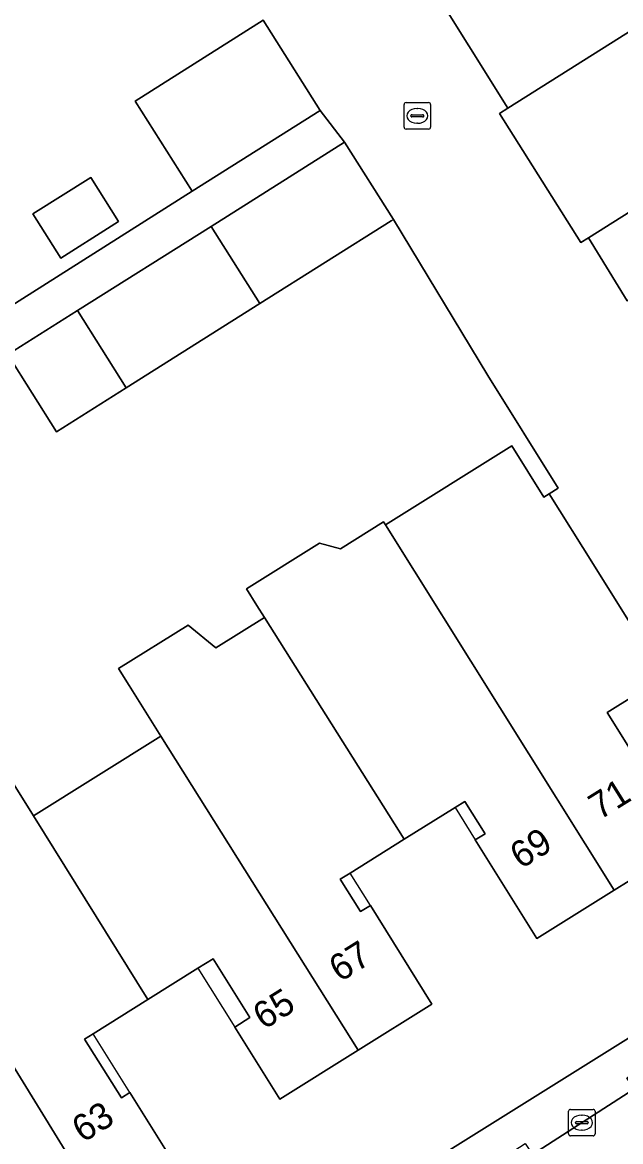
# Model space of a CAD drawing. Extents: x 157767 to 159172, y 387839 to 389425.
# Drawn here: x 158472.75 to 158495.29, y 388095.43 to 388137.63 of the extents above; entities that cross this region are included whole.
import ezdxf

# ---------------------------------------------------------------- set-up
doc = ezdxf.new("R2010")
doc.units = 0
for name, color, linetype in [('IMGEO_Erf', 7, 'Continuous'), ('IMGEO_Kolk', 7, 'Continuous'), ('IMGEO_Pand', 7, 'Continuous'), ('IMGEO_Pand_nummerreeks', 7, 'Continuous'), ('IMGEO_Pand_overbouw', 7, 'Continuous'), ('IMGEO_Rijbaan_lokaal_open', 7, 'Continuous'), ('IMGEO_Voetpad_open', 7, 'Continuous')]:
    doc.layers.add(name, color=color, linetype=linetype)

msp = doc.modelspace()

# ---------------------------------------------------------------- linework, layer by layer
at = {"layer": 'IMGEO_Erf'}
for points in [[(158488.112, 388139.1), (158491.041, 388134.392), (158497.767, 388138.637), (158500.841, 388133.768), (158494.084, 388129.502), (158495.543, 388127.134), (158501.913, 388131.115), (158503.389, 388128.752), (158497.019, 388124.771), (158498.647, 388122.157), (158502.853, 388124.785), (158504.3, 388122.47), (158500.094, 388119.842), (158502.272, 388116.342), (158503.761, 388117.272), (158506.954, 388119.268), (158510.071, 388114.281), (158512.722, 388110.04), (158523.604, 388116.845), (158534.67, 388123.764)], [(158467.833, 388138.446), (158462.988, 388135.417), (158461.467, 388137.85), (158456.637, 388134.83), (158458.158, 388132.397), (158453.327, 388129.377), (158451.806, 388131.81), (158446.965, 388128.783), (158442.085, 388125.732), (158443.495, 388123.312), (158438.652, 388120.284), (158437.232, 388122.698), (158432.406, 388119.68), (158434.152, 388116.851), (158429.021, 388113.683), (158430.343, 388111.582), (158436.919, 388101.362), (158437.013, 388101.42), (158444.186, 388105.865), (158445.929, 388110.2), (158479.147, 388131.262), (158477.004, 388134.657), (158481.831, 388137.704)], [(158471.806, 388109.886), (158473.167, 388107.709), (158477.974, 388110.714), (158476.773, 388112.632), (158476.377, 388113.264), (158479.006, 388114.907), (158480.042, 388114.045), (158481.877, 388115.191), (158481.59, 388115.647), (158481.195, 388116.275), (158483.951, 388117.997), (158484.737, 388117.781), (158486.363, 388118.797), (158486.437, 388118.68), (158491.201, 388121.657), (158492.404, 388119.732), (158492.607, 388119.859), (158492.946, 388120.071), (158490.297, 388124.311), (158486.732, 388130.198), (158486.648, 388130.145), (158481.699, 388127.024), (158476.665, 388123.849), (158474.044, 388122.196), (158472.208, 388125.108)], [(158496.926, 388112.947), (158494.789, 388111.611), (158497.873, 388106.675), (158495.055, 388104.914), (158492.14, 388103.092), (158489.818, 388106.806), (158490.193, 388107.041), (158489.429, 388108.261), (158489.055, 388108.027), (158487.14, 388106.83), (158485.103, 388105.557), (158484.73, 388105.324), (158485.494, 388104.103), (158485.866, 388104.335), (158488.187, 388100.621), (158485.403, 388098.881), (158482.454, 388097.038), (158480.758, 388099.752), (158481.327, 388100.108), (158479.938, 388102.329), (158479.369, 388101.973), (158477.481, 388100.793), (158475.416, 388099.503), (158475.095, 388099.302), (158476.484, 388097.08), (158476.805, 388097.28), (158478.501, 388094.567)], [(158481.16, 388090.315), (158502.995, 388103.961)]]:
    msp.add_lwpolyline(points, dxfattribs=at)
msp.add_lwpolyline([(158473.149, 388130.409), (158475.327, 388131.782), (158476.377, 388130.115), (158476.099, 388129.94), (158474.2, 388128.743)], close=True, dxfattribs=at)
at = {"layer": 'IMGEO_Kolk'}
for p, q in [((158487.134, 388133.676), (158487.134, 388134.528)), ((158487.209, 388134.602), (158488.061, 388134.602)), ((158487.622, 388134.382), (158487.647, 388134.382)), ((158488.135, 388134.528), (158488.135, 388133.676)), ((158487.393, 388134.096), (158487.393, 388134.108)), ((158487.831, 388134.059), (158487.433, 388134.059)), ((158487.436, 388134.145), (158487.834, 388134.145)), ((158487.877, 388134.108), (158487.877, 388134.096)), ((158488.061, 388133.602), (158487.209, 388133.602)), ((158487.645, 388133.822), (158487.62, 388133.822)), ((158493.333, 388095.724), (158493.333, 388096.576)), ((158493.408, 388096.65), (158494.26, 388096.65)), ((158493.821, 388096.43), (158493.846, 388096.43)), ((158494.334, 388096.576), (158494.334, 388095.724)), ((158493.592, 388096.144), (158493.592, 388096.156)), ((158494.03, 388096.107), (158493.632, 388096.107)), ((158493.635, 388096.193), (158494.033, 388096.193)), ((158494.076, 388096.156), (158494.076, 388096.144)), ((158494.26, 388095.65), (158493.408, 388095.65)), ((158493.844, 388095.87), (158493.819, 388095.87))]:
    msp.add_line(p, q, dxfattribs=at)
for points in [[(158487.134, 388133.676), (158487.134, 388134.528)], [(158487.209, 388134.602), (158488.061, 388134.602)], [(158488.135, 388134.528), (158488.135, 388133.676)], [(158488.061, 388133.602), (158487.209, 388133.602)], [(158493.333, 388095.724), (158493.333, 388096.576)], [(158493.408, 388096.65), (158494.26, 388096.65)], [(158494.334, 388096.576), (158494.334, 388095.724)], [(158494.26, 388095.65), (158493.408, 388095.65)]]:
    msp.add_lwpolyline(points, dxfattribs=at)
for centre, radius, start, end in [((158487.211, 388134.526), 0.0765, 91.552, 178.448), ((158487.211, 388134.526), 0.0765, 91.552, 178.448), ((158488.059, 388134.526), 0.0765, 1.552, 88.448), ((158488.059, 388134.526), 0.0765, 1.552, 88.448), ((158487.433, 388134.105), 0.0403, 85.8775, 175.7526), ((158487.43, 388134.095), 0.0366, 178.938, 274.7102), ((158487.834, 388134.102), 0.043, 264.8664, 352.4533), ((158487.838, 388134.107), 0.0386, 1.7309, 96.639), ((158487.211, 388133.678), 0.0765, 181.552, 268.448), ((158487.211, 388133.678), 0.0765, 181.552, 268.448), ((158488.059, 388133.678), 0.0765, 271.552, 358.448), ((158488.059, 388133.678), 0.0765, 271.552, 358.448), ((158493.41, 388096.574), 0.0765, 91.552, 178.448), ((158493.41, 388096.574), 0.0765, 91.552, 178.448), ((158494.258, 388096.574), 0.0765, 1.552, 88.448), ((158494.258, 388096.574), 0.0765, 1.552, 88.448), ((158493.632, 388096.153), 0.0403, 85.8775, 175.7526), ((158493.629, 388096.143), 0.0366, 178.938, 274.7102), ((158494.033, 388096.15), 0.043, 264.8664, 352.4533), ((158494.037, 388096.155), 0.0386, 1.7309, 96.639), ((158493.41, 388095.726), 0.0765, 181.552, 268.448), ((158493.41, 388095.726), 0.0765, 181.552, 268.448), ((158494.258, 388095.726), 0.0765, 271.552, 358.448), ((158494.258, 388095.726), 0.0765, 271.552, 358.448)]:
    msp.add_arc(centre, radius, start, end, dxfattribs=at)
for centre, major_axis, ratio, start_param, end_param in [((158487.621, 388134.102), (-0.387, 0.002), 0.722429, 4.712389, 7.853982), ((158487.646, 388134.102), (-0.39, 0.002), 0.717154, 1.570796, 4.712389), ((158493.82, 388096.15), (-0.387, 0.002), 0.722429, 4.712389, 7.853982), ((158493.845, 388096.15), (-0.39, 0.002), 0.717154, 1.570796, 4.712389)]:
    msp.add_ellipse(centre, major_axis=major_axis, ratio=ratio, start_param=start_param, end_param=end_param, dxfattribs=at)
at = {"layer": 'IMGEO_Pand'}
for points in [[(158491.041, 388134.392), (158490.725, 388134.192), (158493.799, 388129.322), (158494.084, 388129.502), (158500.841, 388133.768), (158497.767, 388138.637)], [(158481.831, 388137.704), (158477.004, 388134.657), (158479.147, 388131.262), (158483.974, 388134.309)], [(158486.648, 388130.145), (158486.732, 388130.198), (158484.896, 388133.11), (158479.863, 388129.936), (158481.699, 388127.024)], [(158473.149, 388130.409), (158474.2, 388128.743), (158476.099, 388129.94), (158476.377, 388130.115), (158475.327, 388131.782)], [(158481.699, 388127.024), (158479.863, 388129.936), (158474.829, 388126.761), (158476.665, 388123.849)], [(158474.829, 388126.761), (158472.208, 388125.108), (158474.044, 388122.196), (158476.665, 388123.849)], [(158495.055, 388104.914), (158497.873, 388106.675), (158494.789, 388111.611), (158496.926, 388112.947), (158494.276, 388117.188), (158492.607, 388119.859), (158492.404, 388119.732), (158491.201, 388121.657), (158486.437, 388118.68)], [(158486.437, 388118.68), (158486.363, 388118.797), (158484.737, 388117.781), (158483.951, 388117.997), (158481.195, 388116.275), (158481.59, 388115.647), (158481.877, 388115.191), (158487.14, 388106.83), (158489.055, 388108.027), (158489.429, 388108.261), (158490.193, 388107.041), (158489.818, 388106.806), (158492.14, 388103.092), (158495.055, 388104.914)], [(158481.877, 388115.191), (158480.042, 388114.045), (158479.006, 388114.907), (158476.377, 388113.264), (158476.773, 388112.632), (158477.974, 388110.714), (158485.403, 388098.881), (158488.187, 388100.621), (158485.866, 388104.335), (158485.494, 388104.103), (158484.73, 388105.324), (158485.103, 388105.557), (158487.14, 388106.83)], [(158485.403, 388098.881), (158477.974, 388110.714), (158473.167, 388107.709), (158477.481, 388100.793), (158479.369, 388101.973), (158479.938, 388102.329), (158481.327, 388100.108), (158480.758, 388099.752), (158482.454, 388097.038)], [(158467.083, 388106.934), (158475.747, 388092.846), (158478.501, 388094.567), (158476.805, 388097.28), (158476.484, 388097.08), (158475.095, 388099.302), (158475.416, 388099.503), (158477.481, 388100.793), (158473.167, 388107.709), (158471.806, 388109.886)], [(158467.083, 388106.934), (158462.129, 388103.837), (158467.828, 388094.76), (158469.683, 388095.919), (158470.277, 388096.29), (158471.677, 388094.053), (158471.083, 388093.681), (158472.768, 388090.984), (158475.747, 388092.846)]]:
    msp.add_lwpolyline(points, close=True, dxfattribs=at)
at = {"layer": 'IMGEO_Pand_overbouw'}
for points in [[(158489.818, 388106.806), (158490.193, 388107.041), (158489.429, 388108.261), (158489.055, 388108.027)], [(158485.866, 388104.335), (158485.103, 388105.557), (158484.73, 388105.324), (158485.494, 388104.103)], [(158480.758, 388099.752), (158481.327, 388100.108), (158479.938, 388102.329), (158479.369, 388101.973)], [(158476.805, 388097.28), (158475.416, 388099.503), (158475.095, 388099.302), (158476.484, 388097.08)]]:
    msp.add_lwpolyline(points, close=True, dxfattribs=at)
at = {"layer": 'IMGEO_Rijbaan_lokaal_open'}
for points in [[(158495.543, 388127.134), (158494.084, 388129.502), (158493.799, 388129.322), (158490.725, 388134.192), (158491.041, 388134.392), (158488.112, 388139.1)], [(158481.831, 388137.704), (158483.974, 388134.309), (158484.896, 388133.11), (158486.732, 388130.198), (158490.297, 388124.311), (158492.946, 388120.071), (158492.607, 388119.859), (158494.276, 388117.188), (158496.926, 388112.947)], [(158535.283, 388122.156), (158523.084, 388114.526), (158513.779, 388108.72), (158510.479, 388106.661), (158503.775, 388102.469), (158501.451, 388101.016), (158500, 388100.109), (158498.787, 388099.35), (158495.798, 388097.417), (158491.972, 388094.944), (158486.218, 388091.224), (158484.765, 388090.284), (158481.916, 388088.555), (158476.21, 388085.092), (158472.358, 388082.754), (158470.565, 388081.669)]]:
    msp.add_lwpolyline(points, dxfattribs=at)
at = {"layer": 'IMGEO_Voetpad_open'}
msp.add_lwpolyline([(158474.829, 388126.761), (158479.863, 388129.936), (158484.896, 388133.11), (158483.974, 388134.309), (158479.147, 388131.262), (158445.929, 388110.2), (158444.186, 388105.865), (158437.013, 388101.42), (158437.83, 388100.097), (158445.801, 388105.036), (158447.256, 388109.444), (158455.242, 388114.459), (158460.151, 388117.54), (158460.113, 388117.601), (158465.107, 388120.75), (158467.036, 388121.966), (158467.083, 388121.891), (158472.208, 388125.108)], close=True, dxfattribs=at)
for points in [[(158534.67, 388123.764), (158523.604, 388116.845), (158512.722, 388110.04), (158502.995, 388103.961), (158481.16, 388090.315), (158475.431, 388086.723), (158463.623, 388079.309), (158463.236, 388079.067), (158462.351, 388078.513), (158464.926, 388074.48), (158467.076, 388071.179), (158468.02, 388071.562)], [(158470.317, 388082.103), (158472.099, 388083.182), (158472.358, 388082.754), (158476.21, 388085.092), (158475.954, 388085.519), (158481.66, 388088.983), (158481.916, 388088.555), (158484.765, 388090.284), (158486.218, 388091.224), (158485.95, 388091.645), (158491.704, 388095.364), (158491.972, 388094.944), (158495.798, 388097.417), (158495.533, 388097.84), (158500, 388100.684), (158501.186, 388101.439), (158501.451, 388101.016), (158503.775, 388102.469), (158503.224, 388103.351), (158513.228, 388109.602), (158513.779, 388108.72), (158523.084, 388114.526)]]:
    msp.add_lwpolyline(points, dxfattribs=at)

# ---------------------------------------------------------------- texts
at = {"layer": 'IMGEO_Pand_nummerreeks'}
for s, rotation, p in [('71', 32.0045, (158494.5, 388107.538)), ('69', 32.0054, (158491.536, 388105.687)), ('67', 32.0054, (158484.717, 388101.424)), ('65', 32.0045, (158481.851, 388099.633)), ('63', 32.0045, (158475.032, 388095.37))]:
    msp.add_text(s, height=1, rotation=rotation, dxfattribs=at).set_placement(p)

doc.saveas('drawing.dxf')
